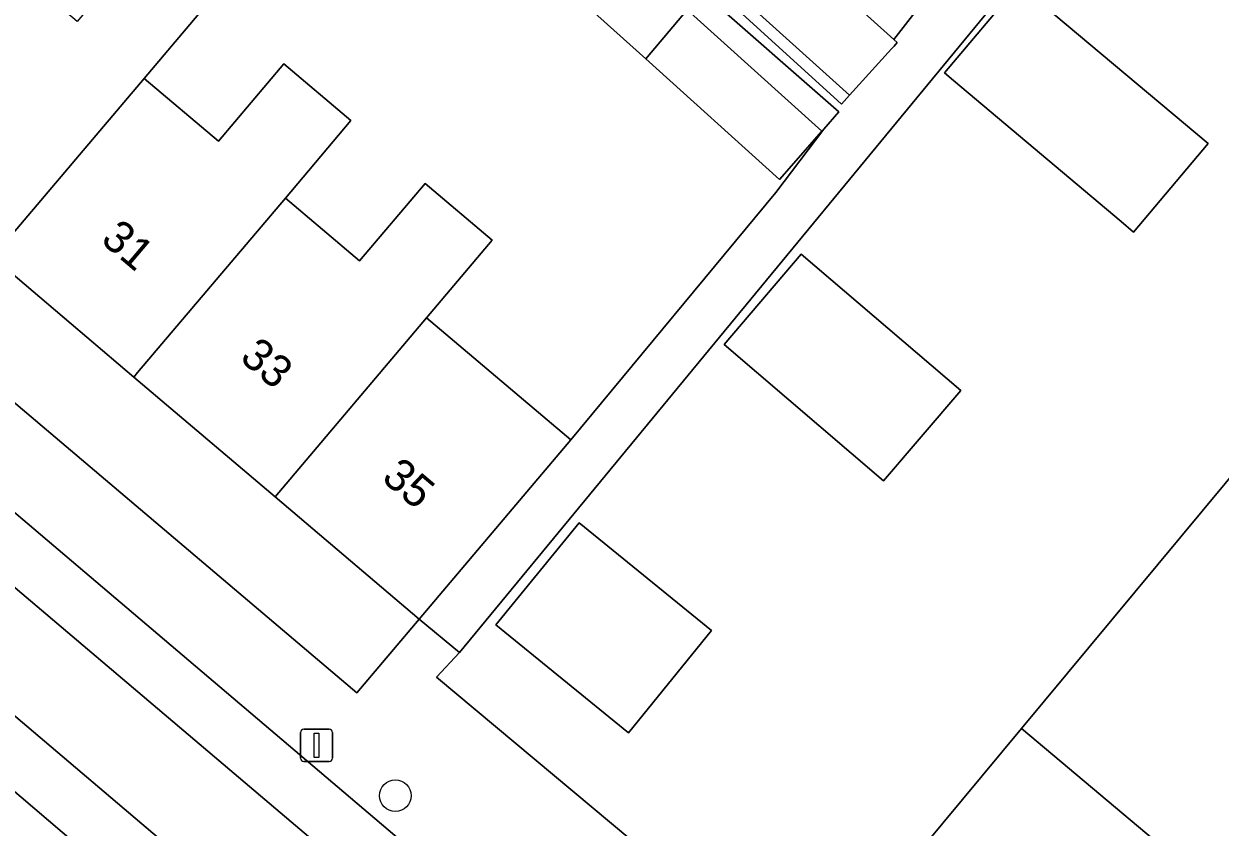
# Model space of a CAD drawing. Extents: x 162523 to 163266, y 381230 to 382050.
# Drawn here: x 162877.05 to 162914.22, y 381598.57 to 381623.52 of the extents above; entities that cross this region are included whole.
import ezdxf

# ---------------------------------------------------------------- set-up
doc = ezdxf.new("R2010")
doc.units = 0
for name, color, linetype in [('IMGEO_Boom', 7, 'Continuous'), ('IMGEO_Erf', 7, 'Continuous'), ('IMGEO_Lichtmast', 7, 'Continuous'), ('IMGEO_Muur', 7, 'Continuous'), ('IMGEO_Pand', 7, 'Continuous'), ('IMGEO_Pand_nummerreeks', 7, 'Continuous'), ('IMGEO_Parkeervlak_open', 7, 'Continuous'), ('IMGEO_Rijbaan_lokaal_open', 7, 'Continuous'), ('IMGEO_Voetpad_open', 7, 'Continuous')]:
    doc.layers.add(name, color=color, linetype=linetype)

msp = doc.modelspace()

# ---------------------------------------------------------------- linework, layer by layer
at = {"layer": 'IMGEO_Boom'}
msp.add_circle((162888.593, 381599.547), 0.489, dxfattribs=at)
at = {"layer": 'IMGEO_Erf'}
for points in [[(162921.421, 381617.708), (162928.147, 381625.792), (162921.065, 381631.586), (162916.591, 381635.339), (162914.907, 381633.298), (162919.111, 381629.771), (162916.823, 381626.999), (162912.619, 381630.526), (162908.685, 381625.959), (162890.582, 381603.997), (162889.874, 381603.227), (162901.376, 381593.615), (162908.05, 381601.637)], [(162896.371, 381622.429), (162893.389, 381625.116), (162894.68, 381626.64), (162897.662, 381623.953), (162901.842, 381620.186), (162900.526, 381618.685)], [(162907.968, 381624.747), (162913.845, 381619.806), (162911.53, 381617.054), (162911.146, 381617.377), (162905.93, 381621.763), (162905.654, 381621.995)], [(162906.161, 381612.132), (162903.761, 381609.326), (162898.803, 381613.565), (162901.203, 381616.372)], [(162895.834, 381601.497), (162891.714, 381604.851), (162894.298, 381608.027), (162898.419, 381604.673)]]:
    msp.add_lwpolyline(points, close=True, dxfattribs=at)
for points in [[(162852.007, 381632.723), (162887.391, 381602.747), (162889.33, 381605.035), (162884.854, 381608.83), (162880.466, 381612.55), (162876.08, 381616.269), (162871.693, 381619.989), (162867.306, 381623.709)], [(162898.651, 381627.924), (162904.083, 381623.03), (162907.725, 381627.74)], [(162896.86, 381626.121), (162902.449, 381621.029), (162902.705, 381621.31), (162897.099, 381626.361)], [(162882.828, 381624.235), (162880.789, 381621.828), (162883.093, 381619.875), (162885.132, 381622.282), (162887.214, 381620.516), (162885.176, 381618.11), (162887.481, 381616.157), (162889.519, 381618.562), (162891.601, 381616.797), (162889.564, 381614.392), (162894.044, 381610.596), (162900.414, 381618.286), (162901.902, 381620.254), (162902.372, 381620.79), (162898.133, 381624.509)]]:
    msp.add_lwpolyline(points, dxfattribs=at)
at = {"layer": 'IMGEO_Lichtmast'}
for p, q in [((162885.649, 381600.71), (162885.649, 381601.51)), ((162885.649, 381601.51), (162885.649, 381600.71)), ((162885.749, 381601.61), (162886.539, 381601.61)), ((162886.539, 381601.61), (162885.749, 381601.61)), ((162886.639, 381601.51), (162886.639, 381600.71)), ((162886.639, 381600.71), (162886.639, 381601.51)), ((162886.539, 381600.61), (162885.749, 381600.61)), ((162885.749, 381600.61), (162886.539, 381600.61))]:
    msp.add_line(p, q, dxfattribs=at)
msp.add_lwpolyline([(162886.069, 381601.485), (162886.219, 381601.485), (162886.219, 381600.735), (162886.069, 381600.735), (162886.069, 381601.485)], dxfattribs=at)
for centre, start, end in [((162885.749, 381601.51), 90, 180), ((162885.749, 381601.51), 90, 180), ((162886.539, 381601.51), 0, 90), ((162886.539, 381601.51), 360, 90), ((162885.749, 381600.71), 180, 270), ((162885.749, 381600.71), 180, 270), ((162886.539, 381600.71), 270, 0), ((162886.539, 381600.71), 270, 0)]:
    msp.add_arc(centre, 0.1, start, end, dxfattribs=at)
at = {"layer": 'IMGEO_Muur'}
msp.add_lwpolyline([(162901.376, 381593.615), (162889.874, 381603.227)], dxfattribs=at)
at = {"layer": 'IMGEO_Pand'}
for points in [[(162898.651, 381627.924), (162897.099, 381626.361), (162902.705, 381621.31), (162904.01, 381622.741), (162904.088, 381622.826), (162904.185, 381622.938), (162904.083, 381623.03)], [(162896.371, 381622.429), (162897.662, 381623.953), (162894.68, 381626.64), (162893.389, 381625.116)], [(162871.693, 381619.989), (162876.08, 381616.269), (162876.194, 381616.404), (162880.789, 381621.828), (162882.828, 381624.235), (162880.746, 381626.001), (162878.706, 381623.593), (162876.4, 381625.546), (162871.806, 381620.122)], [(162907.968, 381624.747), (162905.654, 381621.995), (162905.93, 381621.763), (162911.146, 381617.377), (162911.53, 381617.054), (162913.845, 381619.806)], [(162897.662, 381623.953), (162896.371, 381622.429), (162900.526, 381618.685), (162901.842, 381620.186)], [(162880.466, 381612.55), (162880.582, 381612.687), (162885.176, 381618.11), (162887.214, 381620.516), (162885.132, 381622.282), (162883.093, 381619.875), (162880.789, 381621.828), (162876.194, 381616.404), (162876.08, 381616.269)], [(162884.854, 381608.83), (162884.971, 381608.969), (162889.564, 381614.392), (162891.601, 381616.797), (162889.519, 381618.562), (162887.481, 381616.157), (162885.176, 381618.11), (162880.582, 381612.687), (162880.466, 381612.55)], [(162908.05, 381601.637), (162914.597, 381596.129), (162927.977, 381612.195), (162921.421, 381617.708)], [(162901.203, 381616.372), (162898.803, 381613.565), (162903.761, 381609.326), (162906.161, 381612.132)], [(162884.854, 381608.83), (162889.33, 381605.035), (162892.564, 381608.85), (162894.044, 381610.596), (162889.564, 381614.392), (162884.971, 381608.969)], [(162894.298, 381608.027), (162891.714, 381604.851), (162895.834, 381601.497), (162898.419, 381604.673)], [(162908.05, 381601.637), (162901.376, 381593.615), (162907.946, 381588.143), (162914.597, 381596.129)]]:
    msp.add_lwpolyline(points, close=True, dxfattribs=at)
at = {"layer": 'IMGEO_Parkeervlak_open'}
for points in [[(162809.303, 381663.293), (162811.413, 381661.436), (162823.995, 381650.801), (162825.09, 381649.875), (162826.092, 381649.024), (162869.033, 381612.565), (162871.13, 381610.785), (162906.436, 381580.866)], [(162906.836, 381582.885), (162905.255, 381584.216), (162896.818, 381591.315), (162893.937, 381593.76), (162871.782, 381612.563), (162826.436, 381651.063), (162812.522, 381662.862)], [(162884.219, 381595.699), (162869.166, 381608.472), (162868.891, 381608.706)], [(162868.478, 381606.741), (162882.273, 381594.978)]]:
    msp.add_lwpolyline(points, dxfattribs=at)
at = {"layer": 'IMGEO_Rijbaan_lokaal_open'}
msp.add_lwpolyline([(162869.166, 381608.472), (162884.219, 381595.699), (162887.297, 381593.072), (162890.144, 381590.643), (162892.51, 381588.641), (162904.423, 381578.598), (162905.609, 381577.531), (162907.601, 381579.919), (162906.436, 381580.866), (162871.13, 381610.785)], close=True, dxfattribs=at)
at = {"layer": 'IMGEO_Voetpad_open'}
for points in [[(162812.522, 381662.862), (162826.436, 381651.063), (162871.782, 381612.563), (162893.937, 381593.76), (162894.26, 381594.141), (162897.141, 381591.696), (162896.818, 381591.315), (162905.255, 381584.216), (162906.836, 381582.885)], [(162906.436, 381580.866), (162907.601, 381579.919), (162911.768, 381584.95), (162907.946, 381588.143), (162901.376, 381593.615), (162889.874, 381603.227), (162890.582, 381603.997), (162889.33, 381605.035), (162887.391, 381602.747), (162852.007, 381632.723)], [(162907.725, 381627.74), (162904.083, 381623.03), (162904.185, 381622.938), (162904.088, 381622.826), (162904.01, 381622.741), (162902.705, 381621.31), (162902.449, 381621.029), (162896.86, 381626.121)], [(162898.133, 381624.509), (162902.372, 381620.79), (162901.902, 381620.254), (162900.414, 381618.286), (162894.044, 381610.596), (162892.564, 381608.85), (162889.33, 381605.035), (162890.582, 381603.997), (162908.685, 381625.959)], [(162882.273, 381594.978), (162868.478, 381606.741)]]:
    msp.add_lwpolyline(points, dxfattribs=at)

# ---------------------------------------------------------------- texts
at = {"layer": 'IMGEO_Pand_nummerreeks'}
for s, p in [('31', (162879.402, 381616.757)), ('33', (162883.721, 381613.095)), ('35', (162888.127, 381609.36))]:
    msp.add_text(s, height=1, rotation=319.7067, dxfattribs=at).set_placement(p)

doc.saveas('drawing.dxf')
